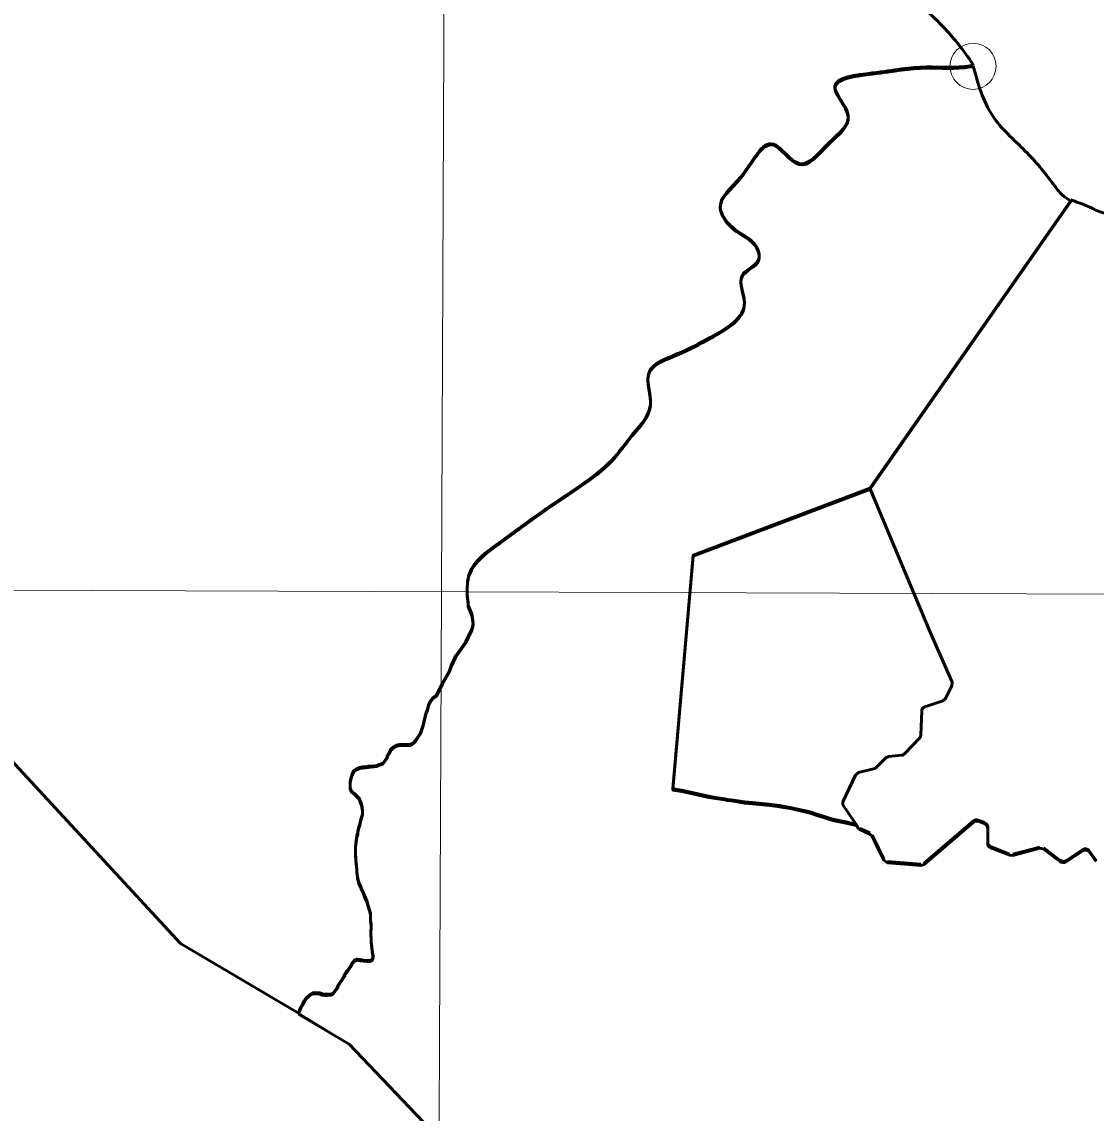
# Model space of a CAD drawing. Extents: x 553962 to 842807, y 8883888 to 9032388.
# Drawn here: x 806010 to 808337, y 9014994 to 9017358 of the extents above; entities that cross this region are included whole.
import ezdxf

# ---------------------------------------------------------------- set-up
doc = ezdxf.new("R2010")
doc.units = 0
doc.header["$LTSCALE"] = 200
doc.header["$PDMODE"] = 32
doc.header["$PDSIZE"] = 100
for name, color, linetype, lineweight in [('1', 7, 'Continuous', 13), ('23', 7, 'Continuous', 13), ('28', 7, 'Continuous', 53), ('29', 7, 'Continuous', 53), ('30', 7, 'Continuous', 35), ('35', 7, 'Continuous', 13)]:
    doc.layers.add(name, color=color, linetype=linetype, lineweight=lineweight)

msp = doc.modelspace()

# ---------------------------------------------------------------- linework, layer by layer
at = {"layer": '1'}
msp.add_line((796984.6, 9016158.7), (833753.3, 9016026.3), dxfattribs=at)
msp.add_lwpolyline([(806952.4, 9024098.5), (806918.8, 9016122.9), (806887.1, 9008962.1)], dxfattribs=at)
at = {"layer": '23'}
for points in [[(805032.4, 9016101.1), (805802.6, 9015957), (806353.3, 9015360.9), (806609, 9015210.3)], [(806609, 9015210.3), (806718.5, 9015143.2), (807271.6, 9014562.3), (807756.4, 9014367.4), (807826.9, 9014349.5), (807900.9, 9014343.9), (807983.1, 9014347.7), (808034.8, 9014353.3), (808094.9, 9014361), (808152.8, 9014368.8), (808191, 9014374.4), (808245.2, 9014383.5), (808295.6, 9014393.5), (808353.8, 9014407.5), (808418.3, 9014427.4), (808484.9, 9014454.3), (808524.6, 9014474.4), (808617.4, 9014533.3), (808848.6, 9014313.9), (809367.5, 9014092.3)]]:
    msp.add_lwpolyline(points, dxfattribs=at)
at = {"layer": '28'}
for p, q in [((806974.1, 9016113.1), (806974.6, 9016113.2)), ((808095.4, 9015620.3), (808081.1, 9015625.8)), ((808101.8, 9015577.7), (808101.8, 9015610.9)), ((808307.8, 9015561.9), (808272.8, 9015538.6)), ((808336.7, 9015538.6), (808321.3, 9015559.5)), ((806611.4, 9015214.8), (806609, 9015207.7))]:
    msp.add_line(p, q, dxfattribs=at)
for points in [[(807522.1, 9015673.5), (807512.5, 9015674.9), (807497.6, 9015677.7), (807439.5, 9015690.4), (807420, 9015693.6), (807420.1, 9015694.6), (807464.1, 9016200), (807846.3, 9016344.9), (808281.8, 9016968.4), (808282.2, 9016969.3)], [(806974.6, 9016113.2), (806976.4, 9016097.4), (806976.5, 9016091.5), (806984.4, 9016071.8), (806986.9, 9016058.9), (806987.1, 9016050.4), (806984.6, 9016039.8), (806971.3, 9016012.6), (806957.1, 9015991.4), (806949.8, 9015982.2), (806939.9, 9015960.7), (806936.1, 9015949.8), (806920.8, 9015922.9)], [(806936.1, 9015952.4), (806939.9, 9015963.3), (806949.8, 9015984.8), (806957.1, 9015994.1), (806971.3, 9016015.2), (806984.6, 9016042.4), (806987.1, 9016053), (806986.9, 9016061.5), (806984.4, 9016074.4), (806976.5, 9016094.1), (806976.4, 9016100), (806974.6, 9016115.8), (806974.1, 9016115.8)], [(805032.4, 9016101.1), (805802.6, 9015957), (806353.3, 9015360.9), (806609, 9015210.3), (806611.4, 9015217.4)], [(806760, 9015745.1), (806766.2, 9015745.6), (806773, 9015746.3), (806778, 9015747), (806791.5, 9015751.9), (806796.1, 9015757.7), (806800.1, 9015764.2), (806801.9, 9015769.2), (806805.4, 9015774.6), (806808.9, 9015781.9), (806815, 9015787.3), (806821, 9015790.6), (806828, 9015792.3), (806849, 9015792.2), (806855, 9015794.6), (806859.2, 9015797.5), (806862.4, 9015801.6), (806865.9, 9015806.6), (806868.9, 9015811.3), (806873.2, 9015817.6), (806876.5, 9015826.3), (806879.2, 9015835.1), (806880.5, 9015841.3), (806882.3, 9015848.1), (806884.1, 9015856.3), (806885.9, 9015861.8), (806887.6, 9015866.8), (806889.7, 9015874.8), (806891.7, 9015879.8), (806895, 9015886.8), (806900.3, 9015893.7), (806907.1, 9015898.7), (806920.8, 9015925.5), (806936.1, 9015952.4)], [(806920.8, 9015922.9), (806907.1, 9015896.1), (806900.3, 9015891.1), (806895, 9015884.2), (806891.7, 9015877.2), (806889.7, 9015872.2), (806887.6, 9015864.2), (806885.9, 9015859.2), (806884.1, 9015853.7), (806882.3, 9015845.4), (806880.5, 9015838.7), (806879.2, 9015832.5), (806876.5, 9015823.7), (806873.2, 9015815), (806868.9, 9015808.7), (806865.9, 9015804), (806862.4, 9015799), (806859.2, 9015794.9), (806855, 9015791.9), (806849, 9015789.6), (806828, 9015789.7), (806821, 9015788), (806815, 9015784.7), (806808.9, 9015779.3), (806805.4, 9015772), (806801.9, 9015766.5), (806800.1, 9015761.5), (806796.1, 9015755.1), (806791.5, 9015749.3), (806778, 9015744.4), (806773, 9015743.7), (806766.2, 9015743), (806760, 9015742.5)], [(806732.6, 9015552.3), (806732.7, 9015571.1), (806733.2, 9015578.1), (806733.7, 9015583.4), (806734.7, 9015588.6), (806735.3, 9015595.1), (806737.3, 9015599.8), (806737.6, 9015604.6), (806739.9, 9015613.8), (806741.6, 9015619.6), (806743.7, 9015627.8), (806745.5, 9015634.6), (806747.5, 9015641.6), (806747.5, 9015650.1), (806747.1, 9015655.6), (806745.8, 9015663.1), (806742.6, 9015669.6), (806740.9, 9015674.9), (806736.4, 9015680.4), (806730.7, 9015686.2), (806723.7, 9015691.2), (806721, 9015698.5), (806721, 9015704.8), (806721.3, 9015712.8), (806723.1, 9015721.5), (806725.1, 9015728.3), (806729.2, 9015735.8), (806735.7, 9015740.2), (806741.5, 9015742.7), (806748, 9015743.7), (806754.7, 9015744.1), (806760, 9015745.1)], [(806760, 9015742.5), (806754.7, 9015741.5), (806748, 9015741), (806741.5, 9015740.1), (806735.7, 9015737.6), (806729.2, 9015733.1), (806725.1, 9015725.7), (806723.1, 9015718.9), (806721.3, 9015710.2), (806721, 9015702.2), (806721, 9015695.9), (806723.7, 9015688.6), (806730.7, 9015683.6), (806736.4, 9015677.8), (806740.9, 9015672.3), (806742.6, 9015667), (806745.8, 9015660.5), (806747.1, 9015653), (806747.5, 9015647.5), (806747.5, 9015639), (806745.5, 9015632), (806743.7, 9015625.2), (806741.6, 9015617), (806739.9, 9015611.2), (806737.6, 9015602), (806737.3, 9015597.2), (806735.3, 9015592.5), (806734.7, 9015586), (806733.7, 9015580.7), (806733.2, 9015575.5), (806732.7, 9015568.5), (806732.6, 9015549.7)], [(807535.4, 9015671.4), (807532.5, 9015672), (807522.1, 9015673.5)], [(807550.9, 9015669.2), (807546.4, 9015669.9), (807537.8, 9015670.8), (807535.4, 9015671.4)], [(807592.2, 9015663.7), (807575.1, 9015665.3), (807550.9, 9015669.2)], [(807654.6, 9015656.7), (807651.3, 9015657.3), (807628.7, 9015660), (807592.2, 9015663.7)], [(807736.7, 9015637.2), (807733.9, 9015638), (807717.4, 9015643.7), (807674, 9015653.3), (807654.6, 9015656.7)], [(807817.1, 9015616.5), (807816.8, 9015616.5), (807798.3, 9015621.2), (807766.6, 9015627.9), (807736.7, 9015637.2)], [(808071, 9015624), (807964.2, 9015532.4), (807956.8, 9015530.1), (807885.1, 9015536.2), (807876.9, 9015541.8), (807865.6, 9015564.8), (807851.5, 9015593.4), (807846.7, 9015598.1), (807824.8, 9015607.9), (807820.6, 9015611.4), (807817.1, 9015616.5), (807817.1, 9015616.5)], [(808257.7, 9015539.2), (808249.3, 9015545.6), (808223.3, 9015565.5), (808214.7, 9015567.3), (808156, 9015551.8), (808149.9, 9015552.2), (808108.2, 9015568.3)], [(806611.4, 9015217.4), (806613.9, 9015223.4), (806616.7, 9015228.4), (806621.5, 9015236.9), (806625.6, 9015243.9), (806632.6, 9015250.1), (806639.9, 9015254.6), (806645.1, 9015254.8), (806655.1, 9015254), (806660.6, 9015252), (806665.6, 9015251.2), (806671.1, 9015251.2), (806680.4, 9015252.1), (806684.7, 9015255.3), (806690.2, 9015261.6), (806692.7, 9015265.8), (806695.2, 9015271.1), (806700.3, 9015279), (806703.8, 9015284.3), (806707.6, 9015290), (806709.6, 9015295), (806712.6, 9015299.5), (806715.7, 9015303.5), (806719.2, 9015308.2), (806721.9, 9015312.5), (806725.7, 9015319.4), (806729.8, 9015324.7), (806736, 9015327.4), (806742.8, 9015326.1), (806750, 9015325.1), (806758, 9015324.5), (806763.8, 9015324.5), (806769.7, 9015327.8), (806770.8, 9015333.2), (806769.8, 9015338.2), (806768.6, 9015345.7), (806767.9, 9015353.7), (806767.5, 9015358.8), (806766.5, 9015364.8), (806766.3, 9015372.8), (806766.1, 9015381.3), (806766.2, 9015403), (806765.4, 9015411.8), (806765.2, 9015416.8), (806764.8, 9015426.6), (806762.8, 9015434.3), (806760.1, 9015443.4), (806758.4, 9015448.9), (806756.9, 9015454.1), (806753.9, 9015460.2), (806752.2, 9015464.9), (806748.5, 9015473.9), (806745.5, 9015479.2), (806743.8, 9015484.5), (806739.6, 9015493.5), (806738.6, 9015498.5), (806737.1, 9015505.5), (806736.1, 9015512.3), (806735.7, 9015517.6), (806735.2, 9015522.3), (806734.7, 9015529.3), (806734, 9015535.8), (806733.5, 9015542.1), (806733, 9015547.1), (806732.6, 9015552.3)], [(806732.6, 9015549.7), (806733, 9015544.5), (806733.5, 9015539.5), (806734, 9015533.2), (806734.7, 9015526.7), (806735.2, 9015519.7), (806735.7, 9015514.9), (806736.1, 9015509.7), (806737.1, 9015502.9), (806738.6, 9015495.9), (806739.6, 9015490.9), (806743.8, 9015481.9), (806745.5, 9015476.6), (806748.5, 9015471.3), (806752.2, 9015462.3), (806753.9, 9015457.5), (806756.9, 9015451.5), (806758.4, 9015446.3), (806760.1, 9015440.7), (806762.8, 9015431.7), (806764.8, 9015424), (806765.2, 9015414.2), (806765.4, 9015409.2), (806766.2, 9015400.4), (806766.1, 9015378.7), (806766.3, 9015370.2), (806766.5, 9015362.1), (806767.5, 9015356.1), (806767.9, 9015351.1), (806768.6, 9015343.1), (806769.8, 9015335.6), (806770.8, 9015330.6), (806769.7, 9015325.1), (806763.8, 9015321.9), (806758, 9015321.9), (806750, 9015322.5), (806742.8, 9015323.5), (806736, 9015324.8), (806729.8, 9015322.1), (806725.7, 9015316.8), (806721.9, 9015309.8), (806719.2, 9015305.6), (806715.7, 9015300.9), (806712.6, 9015296.9), (806709.6, 9015292.4), (806707.6, 9015287.4), (806703.8, 9015281.7), (806700.3, 9015276.4), (806695.2, 9015268.4), (806692.7, 9015263.2), (806690.2, 9015259), (806684.7, 9015252.7), (806680.4, 9015249.5), (806671.1, 9015248.5), (806665.6, 9015248.6), (806660.6, 9015249.3), (806655.1, 9015251.4), (806645.1, 9015252.2), (806639.9, 9015252), (806632.6, 9015247.5), (806625.6, 9015241.3), (806621.5, 9015234.3), (806616.7, 9015225.8), (806613.9, 9015220.8), (806611.4, 9015214.8)], [(806609, 9015207.7), (806718.5, 9015143.2), (807271.6, 9014562.3), (807271.6, 9014566)]]:
    msp.add_lwpolyline(points, dxfattribs=at)
for centre, radius, start, end in [((808077.5, 9015616.4), 10, 68.8857, 130.6118), ((808091.8, 9015610.9), 10, 0, 68.8857), ((808111.8, 9015577.7), 10, 180, 248.8147), ((808313.3, 9015553.5), 10, 36.4557, 123.5827), ((808265.6, 9015549.4), 13, 232.4737, 303.5815)]:
    msp.add_arc(centre, radius, start, end, dxfattribs=at)
for points in [[(808070.6, 9017264.1), (808068.1, 9017268), (808008.7, 9017343.2), (807965.7, 9017386.6), (807902.3, 9017445.4), (807791.8, 9017494.2), (807702.8, 9017523.8), (807635.4, 9017543.2), (807571.9, 9017563.8), (807475.2, 9017587), (807384.8, 9017595), (807271.5, 9017600.6), (807215.4, 9017586.8), (807099.4, 9017572.1), (807002.7, 9017586.4), (806930.3, 9017614.7), (806863.1, 9017657), (806836.4, 9017677.4), (806789.6, 9017736.1), (806773.5, 9017802.3), (806757.3, 9017876.1), (806734.8, 9017938.5), (806684.3, 9018026.5), (806664.2, 9018062.2), (806622.5, 9018124.7), (806593.5, 9018180.7), (806564.7, 9018258.4), (806502.7, 9018331.2), (806486.2, 9018337.6), (806412.8, 9018420.6), (806349.5, 9018485.7), (806287.4, 9018545.7), (806214, 9018618.5), (806145.4, 9018656.9), (806051.5, 9018712)], [(806974.1, 9016115.8), (806979.3, 9016162.8), (807042, 9016228.1), (807128.2, 9016290.8), (807219.6, 9016353.5), (807287.6, 9016408.3), (807332, 9016463.2), (807371.2, 9016528.5), (807368.5, 9016599.1), (807428.6, 9016638.2), (807501.8, 9016674.8), (807574.9, 9016750.6), (807569.7, 9016808.1), (807606.3, 9016844.6), (807601.1, 9016870.8), (807548.8, 9016912.6), (807522.7, 9016957), (807567.1, 9017022.3), (807637.6, 9017092.8), (807692.5, 9017051), (807757.8, 9017095.4), (807799.6, 9017155.5), (807770.9, 9017218.2), (807851.9, 9017247), (807969.4, 9017260), (808063.5, 9017262.7), (808070.6, 9017264.1)], [(808070.6, 9017261.5), (808063.5, 9017260), (807969.4, 9017257.4), (807851.9, 9017244.3), (807770.9, 9017215.6), (807799.6, 9017152.9), (807757.8, 9017092.8), (807692.5, 9017048.4), (807637.6, 9017090.2), (807567.1, 9017019.7), (807522.7, 9016954.4), (807548.8, 9016910), (807601.1, 9016868.2), (807606.3, 9016842), (807569.7, 9016805.5), (807574.9, 9016748), (807501.8, 9016672.2), (807428.6, 9016635.6), (807368.5, 9016596.5), (807371.2, 9016525.9), (807332, 9016460.6), (807287.6, 9016405.7), (807219.6, 9016350.9), (807128.2, 9016288.2), (807042, 9016225.5), (806979.3, 9016160.2), (806974.1, 9016113.1)], [(808282.2, 9016969.3), (808263.9, 9016982.2), (808243.7, 9017006.5), (808183, 9017077.9), (808112.1, 9017154.5), (808070.6, 9017261.5)]]:
    msp.add_spline(points, degree=3, dxfattribs=at)
at = {"layer": '29'}
for p, q in [((808024.4, 9015919.5), (808010.6, 9015891.7)), ((808004.8, 9015886.6), (807965.7, 9015873.6)), ((807958.9, 9015864.4), (807957.3, 9015813.3)), ((807958.9, 9015864.4), (807957.3, 9015813.3)), ((807954.6, 9015806.7), (807921.6, 9015772.1)), ((807954.6, 9015806.7), (807921.6, 9015772.1)), ((807881.5, 9015763.6), (807859.3, 9015741.8)), ((807915.3, 9015769), (807887.6, 9015766.5)), ((807854.6, 9015739.2), (807821.9, 9015731.3)), ((807815.2, 9015725.9), (807788.7, 9015669.2)), ((807789.5, 9015659.3), (807820.6, 9015614)), ((807789.5, 9015659.3), (807817.1, 9015619.1)), ((807964.2, 9015535.1), (808071, 9015626.7)), ((808081.1, 9015628.4), (808095.4, 9015622.9)), ((807824.8, 9015610.5), (807846.7, 9015600.7)), ((808101.8, 9015613.5), (808101.8, 9015580.3)), ((808108.2, 9015571), (808149.9, 9015554.8)), ((808156, 9015554.4), (808214.7, 9015569.9)), ((808272.8, 9015541.2), (808307.8, 9015564.5)), ((808321.3, 9015562.1), (808336.7, 9015541.2)), ((807885.1, 9015538.8), (807956.8, 9015532.7))]:
    msp.add_line(p, q, dxfattribs=at)
for points in [[(808281.8, 9016971), (807846.3, 9016347.5), (807977.2, 9016035.5)], [(807420.1, 9015697.2), (807464.1, 9016202.6), (807846.3, 9016347.5)], [(807846.3, 9016347.5), (807977.2, 9016035.5), (808024.8, 9015927.4)], [(807977.2, 9016035.5), (808024.8, 9015927.4), (808024.4, 9015919.5), (808010.6, 9015891.7), (808004.8, 9015886.6), (807965.7, 9015873.6)], [(807915.3, 9015769), (807887.6, 9015766.5), (807881.5, 9015763.6), (807859.3, 9015741.8)], [(807854.6, 9015739.2), (807821.9, 9015731.3), (807815.2, 9015725.9), (807788.7, 9015669.2)], [(807522.1, 9015676.1), (807512.5, 9015677.5), (807497.6, 9015680.3), (807439.5, 9015693), (807420, 9015696.2)], [(807535.4, 9015674), (807532.5, 9015674.7), (807522.1, 9015676.1)], [(807550.9, 9015671.8), (807546.4, 9015672.5), (807537.8, 9015673.4), (807535.4, 9015674)], [(807592.2, 9015666.3), (807575.1, 9015668), (807550.9, 9015671.8)], [(807654.6, 9015659.3), (807651.3, 9015659.9), (807628.7, 9015662.6), (807592.2, 9015666.3)], [(807736.7, 9015639.8), (807733.9, 9015640.7), (807717.4, 9015646.3), (807674, 9015655.9), (807654.6, 9015659.3)], [(807817.1, 9015619.1), (807816.8, 9015619.1), (807798.3, 9015623.9), (807766.6, 9015630.5), (807736.7, 9015639.8)], [(807851.5, 9015596), (807865.6, 9015567.4), (807876.9, 9015544.4)], [(808223.3, 9015568.1), (808249.3, 9015548.2), (808257.7, 9015541.8)]]:
    msp.add_lwpolyline(points, dxfattribs=at)
for centre, radius, start, end in [((807968.9, 9015864.1), 10, 108.435, 178.2951), ((807968.9, 9015864.1), 10, 108.435, 178.2972), ((807947.3, 9015813.6), 10, 316.362, 358.2972), ((807914.4, 9015779), 10, 275.265, 316.362), ((807852.3, 9015749), 10, 283.5769, 314.5159), ((807852.3, 9015749), 10, 283.5769, 314.5159), ((807797.7, 9015665), 10, 154.8604, 214.4634), ((808077.5, 9015619.1), 10, 68.8857, 130.6118), ((808091.8, 9015613.5), 10, 0, 68.8857), ((808111.8, 9015580.3), 10, 180, 248.8147), ((808313.3, 9015556.1), 10, 36.4557, 123.5827), ((808265.6, 9015552.1), 13, 232.4737, 303.5815)]:
    msp.add_arc(centre, radius, start, end, dxfattribs=at)
msp.add_spline([(809012.9, 9017017.4), (808911.2, 9017039.4), (808796.7, 9017060.2), (808708.8, 9017054.2), (808521.2, 9016985.1), (808480.3, 9016961.1), (808416.5, 9016946.1), (808370.6, 9016939.9), (808316, 9016959.2), (808282.2, 9016971.9)], degree=3, dxfattribs=at)
at = {"layer": '30'}
for points in [[(805032.4, 9016101.1), (805802.6, 9015957), (806353.3, 9015360.9), (806598.5, 9015216.5)], [(806609, 9015210.3), (806718.5, 9015143.2), (807271.6, 9014562.3), (807756.4, 9014367.4), (807826.9, 9014349.5), (807900.9, 9014343.9), (807983.1, 9014347.7), (808034.8, 9014353.3), (808094.9, 9014361), (808152.8, 9014368.8), (808191, 9014374.4), (808245.2, 9014383.5), (808295.6, 9014393.5), (808353.8, 9014407.5), (808418.3, 9014427.4), (808484.9, 9014454.3), (808524.6, 9014474.4), (808617.4, 9014533.3), (808848.6, 9014313.9), (809367.5, 9014092.3)]]:
    msp.add_lwpolyline(points, dxfattribs=at)
at = {"layer": '35'}
for p, q in [((808070.6, 9017264.1), (808070, 9017261.4)), ((808070, 9017261.4), (808070.6, 9017261.5))]:
    msp.add_line(p, q, dxfattribs=at)
msp.add_lwpolyline([(808281, 9016969.9), (808281.8, 9016971), (808282.2, 9016971.9)], dxfattribs=at)
for points in [[(806051.5, 9018712), (806145.4, 9018656.9), (806214, 9018618.5), (806287.4, 9018545.7), (806349.5, 9018485.7), (806412.8, 9018420.6), (806486.2, 9018337.6), (806502.7, 9018331.2), (806564.7, 9018258.4), (806593.5, 9018180.7), (806622.5, 9018124.7), (806664.2, 9018062.2), (806684.3, 9018026.5), (806734.8, 9017938.5), (806757.3, 9017876.1), (806773.5, 9017802.3), (806789.6, 9017736.1), (806836.4, 9017677.4), (806863.1, 9017657), (806930.3, 9017614.7), (807002.7, 9017586.4), (807099.4, 9017572.1), (807215.4, 9017586.8), (807271.5, 9017600.6), (807384.8, 9017595), (807475.2, 9017587), (807571.9, 9017563.8), (807635.4, 9017543.2), (807702.8, 9017523.8), (807791.8, 9017494.2), (807902.3, 9017445.4), (807965.7, 9017386.6), (808008.7, 9017343.2), (808068.1, 9017268), (808070.6, 9017264.1)], [(808070.6, 9017261.5), (808112.1, 9017154.5), (808183, 9017077.9), (808243.7, 9017006.5), (808263.9, 9016982.2), (808281, 9016969.9)], [(808282.2, 9016971.9), (808316, 9016959.2), (808370.6, 9016939.9), (808416.5, 9016946.1), (808480.3, 9016961.1), (808521.2, 9016985.1), (808708.8, 9017054.2), (808796.7, 9017060.2), (808911.2, 9017039.4), (809012.9, 9017017.4)]]:
    msp.add_spline(points, degree=3, dxfattribs=at)
msp.add_point((808070, 9017261.4), dxfattribs=at)

doc.saveas('drawing.dxf')
